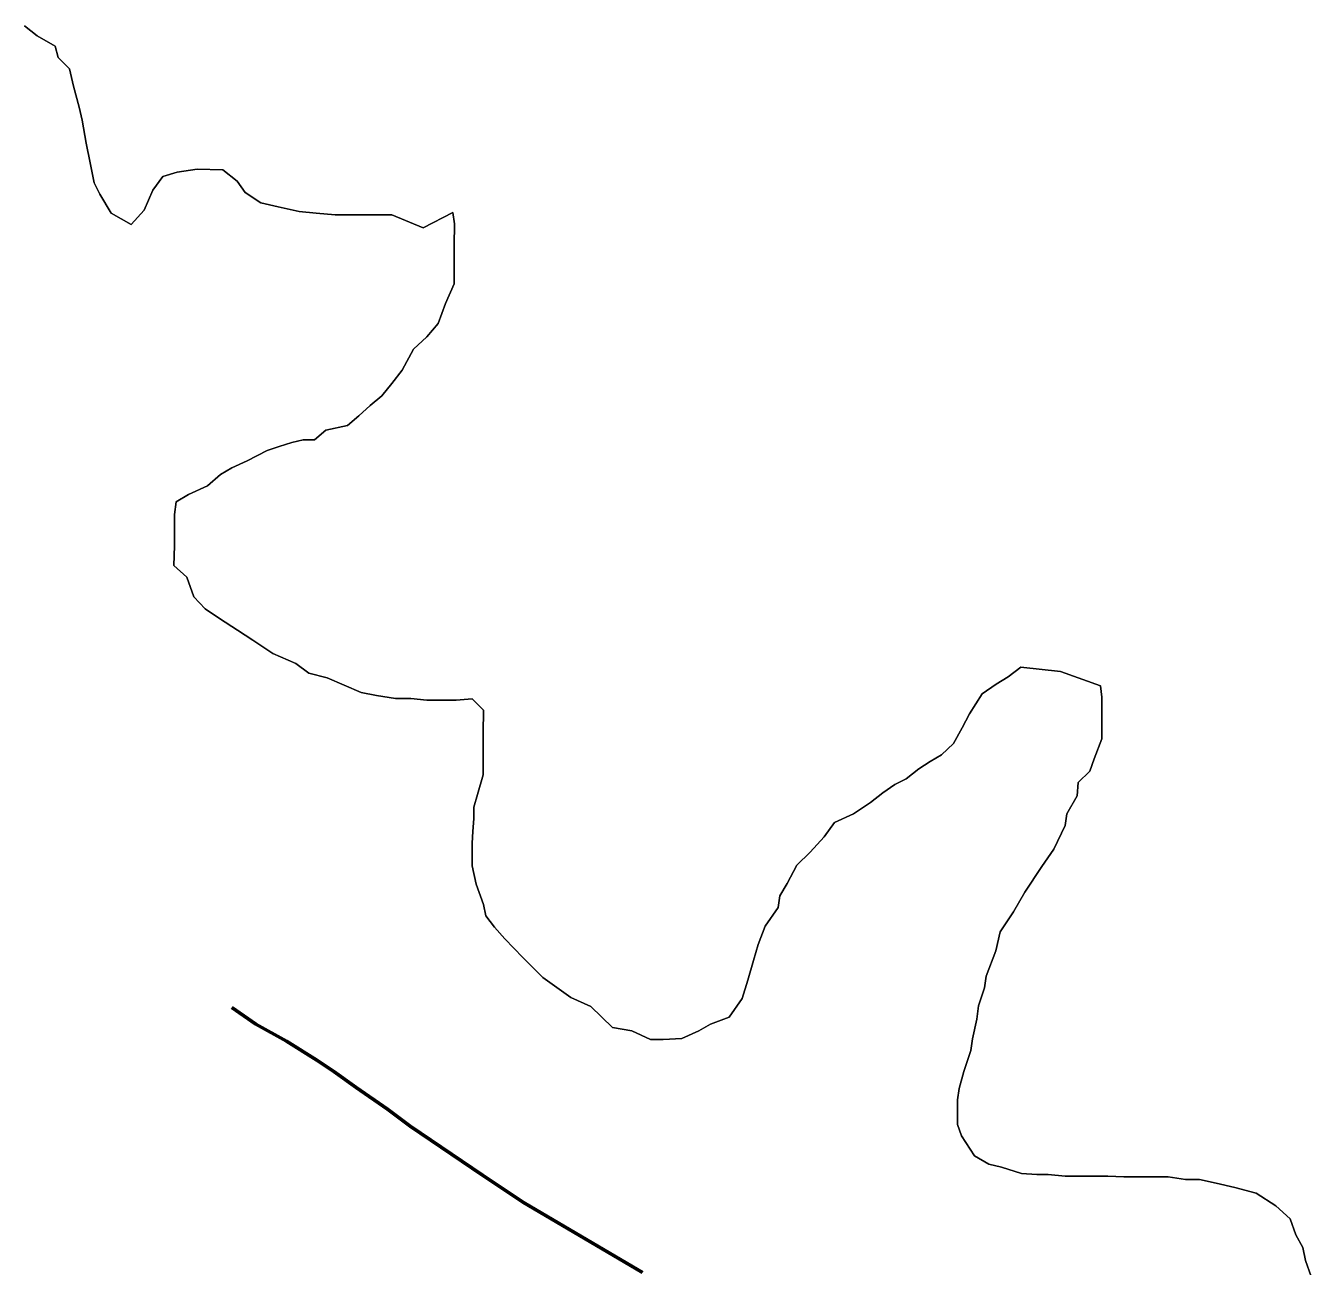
# Model space of a CAD drawing. Extents: x 553962 to 842807, y 8883888 to 9032388.
# Drawn here: x 803974.4 to 804200.1, y 9014941 to 9015158.8 of the extents above; entities that cross this region are included whole.
import ezdxf

# ---------------------------------------------------------------- set-up
doc = ezdxf.new("R2010")
doc.units = 0
doc.header["$LTSCALE"] = 200
doc.linetypes.add('LONG_DASH_SHORT_DASH', pattern=[9.9, 6, -1.2, 1.5, -1.2])
for name, color, linetype, lineweight in [('23', 7, 'Continuous', 13), ('25', 7, 'Continuous', 13), ('57', 7, 'Continuous', 13), ('7', 7, 'LONG_DASH_SHORT_DASH', 60)]:
    doc.layers.add(name, color=color, linetype=linetype, lineweight=lineweight)

msp = doc.modelspace()

# ---------------------------------------------------------------- linework, layer by layer
at = {"layer": '23'}
for points in [[(804044.2, 9015123.3), (804038.7, 9015125.6), (804035.4, 9015125.6), (804033.4, 9015125.6), (804030.7, 9015125.6), (804028.7, 9015125.6), (804025.4, 9015125.9), (804022.4, 9015126.2), (804018.7, 9015127), (804015.7, 9015127.7), (804012.9, 9015129.5), (804011.5, 9015131.5), (804009, 9015133.5), (804004.5, 9015133.6), (804001, 9015133.1), (803998.5, 9015132.3), (803996.7, 9015129.9), (803995.2, 9015126.4), (803992.9, 9015123.9), (803989.4, 9015125.9), (803987.4, 9015129.2), (803986.4, 9015131.2), (803985.7, 9015134.7), (803985, 9015138.2), (803984.3, 9015142.2), (803983.8, 9015144.5), (803982.8, 9015148.2), (803982.1, 9015151.2), (803980.1, 9015153.2), (803979.6, 9015155.2), (803976.4, 9015157), (803974.2, 9015158.8)], [(804048.1, 9015110), (804049.6, 9015113.5), (804049.6, 9015117), (804049.6, 9015120.2), (804049.7, 9015124), (804049.4, 9015126), (804044.2, 9015123.3)], [(804156.1, 9015045.4), (804149.1, 9015046.2), (804146.9, 9015044.5), (804144.8, 9015043.2), (804142.3, 9015041.5), (804140.1, 9015038), (804138.8, 9015035.5), (804137.3, 9015032.8), (804135.2, 9015030.8), (804133.2, 9015029.6), (804131.2, 9015028.3), (804129, 9015026.6), (804127, 9015025.6), (804124.9, 9015024.1), (804122.7, 9015022.4), (804119.7, 9015020.4), (804116.4, 9015018.9), (804114.6, 9015016.4), (804112.1, 9015013.7), (804109.8, 9015011.4), (804108.1, 9015008.2), (804106.8, 9015006), (804106.5, 9015004), (804104.2, 9015000.7), (804103, 9014997.5), (804102.2, 9014994.7), (804101.2, 9014991.2), (804100.2, 9014988), (804097.9, 9014984.7), (804094.6, 9014983.5), (804092.6, 9014982.3), (804089.6, 9014981), (804086.3, 9014980.8), (804084.1, 9014980.8), (804080.8, 9014982.3), (804077.4, 9014982.9), (804073.6, 9014986.6), (804070.1, 9014988.2), (804065.2, 9014991.7), (804061.7, 9014995.2), (804058.5, 9014998.5), (804056.7, 9015000.5), (804055.2, 9015002.5), (804054.8, 9015004.5), (804053.5, 9015008.1), (804052.8, 9015011.3), (804052.8, 9015013.3), (804052.8, 9015015.3), (804052.9, 9015017.3), (804053.1, 9015019.6), (804053.1, 9015021.6), (804053.7, 9015023.8), (804054.7, 9015027.3), (804054.7, 9015031.6), (804054.7, 9015034.6), (804054.8, 9015038.6), (804052.8, 9015040.6), (804050, 9015040.4), (804047, 9015040.4), (804044.8, 9015040.4), (804042, 9015040.7), (804039.3, 9015040.7), (804036, 9015041.2), (804033.3, 9015041.7), (804030.3, 9015043), (804027.3, 9015044.3), (804024.1, 9015045.1), (804021.8, 9015046.8), (804017.8, 9015048.6), (804014.3, 9015050.9), (804011.6, 9015052.7), (804008.4, 9015054.7), (804005.9, 9015056.4), (804003.9, 9015058.5), (804002.7, 9015062), (804000.4, 9015064), (804000.5, 9015067.5), (804000.5, 9015071), (804000.5, 9015073), (804000.8, 9015075.2), (804003, 9015076.5), (804006.3, 9015078), (804008.6, 9015080), (804010.6, 9015081.2), (804013.3, 9015082.4), (804016.8, 9015084.2), (804018.9, 9015084.9), (804021.1, 9015085.6), (804023.1, 9015086.1), (804025.1, 9015086.1), (804027.1, 9015087.8), (804030.9, 9015088.6), (804032.9, 9015090.3), (804034.9, 9015092.1), (804036.9, 9015093.8), (804038.7, 9015096), (804040.5, 9015098.3), (804042.5, 9015102), (804044.8, 9015104.2), (804046.8, 9015106.5), (804048.1, 9015110)], [(804200.1, 9014939.2), (804199.1, 9014942), (804198.6, 9014944.3), (804197.4, 9014946.5), (804196.4, 9014949.3), (804193.9, 9014951.6), (804190.4, 9014953.8), (804186.7, 9014954.8), (804183.4, 9014955.6), (804180.5, 9014956.2), (804178, 9014956.2), (804175, 9014956.7), (804172, 9014956.7), (804170, 9014956.7), (804167.2, 9014956.7), (804164.4, 9014956.8), (804161.4, 9014956.8), (804158.9, 9014956.8), (804156.9, 9014956.8), (804153.9, 9014957.1), (804151.9, 9014957.1), (804149.2, 9014957.3), (804145.7, 9014958.4), (804143.5, 9014958.9), (804141, 9014960.4), (804138.7, 9014963.9), (804138, 9014965.9), (804138, 9014967.9), (804138, 9014970.2), (804138.3, 9014972.2), (804139.1, 9014975.2), (804140.3, 9014978.9), (804140.6, 9014980.9), (804141.4, 9014984.4), (804141.7, 9014986.7), (804142.7, 9014989.9), (804143, 9014991.9), (804144.7, 9014996.4), (804145.5, 9014999.7), (804147.8, 9015003.2), (804149.8, 9015006.7), (804152.8, 9015011.2), (804154.9, 9015014.2), (804156.9, 9015018.4), (804157.2, 9015020.4), (804159, 9015023.6), (804159.2, 9015025.9), (804161.2, 9015027.9), (804162, 9015030.1), (804163.3, 9015033.6), (804163.3, 9015036.6), (804163.3, 9015038.9), (804163.3, 9015040.9), (804163.1, 9015042.9), (804156.1, 9015045.4)]]:
    msp.add_lwpolyline(points, dxfattribs=at)
at = {"layer": '25'}
for points in [[(804044.2, 9015123.3), (804038.7, 9015125.6), (804035.4, 9015125.6), (804033.4, 9015125.6), (804030.7, 9015125.6), (804028.7, 9015125.6), (804025.4, 9015125.9), (804022.4, 9015126.2), (804018.7, 9015127), (804015.7, 9015127.7), (804012.9, 9015129.5), (804011.5, 9015131.5), (804009, 9015133.5), (804004.5, 9015133.6), (804001, 9015133.1), (803998.5, 9015132.3), (803996.7, 9015129.9), (803995.2, 9015126.4), (803992.9, 9015123.9), (803989.4, 9015125.9), (803987.4, 9015129.2), (803986.4, 9015131.2), (803985.7, 9015134.7), (803985, 9015138.2), (803984.3, 9015142.2), (803983.8, 9015144.5), (803982.8, 9015148.2), (803982.1, 9015151.2), (803980.1, 9015153.2), (803979.6, 9015155.2), (803976.4, 9015157), (803974.2, 9015158.8)], [(804048.1, 9015110), (804049.6, 9015113.5), (804049.6, 9015117), (804049.6, 9015120.2), (804049.7, 9015124), (804049.4, 9015126), (804044.2, 9015123.3)], [(804156.1, 9015045.4), (804149.1, 9015046.2), (804146.9, 9015044.5), (804144.8, 9015043.2), (804142.3, 9015041.5), (804140.1, 9015038), (804138.8, 9015035.5), (804137.3, 9015032.8), (804135.2, 9015030.8), (804133.2, 9015029.6), (804131.2, 9015028.3), (804129, 9015026.6), (804127, 9015025.6), (804124.9, 9015024.1), (804122.7, 9015022.4), (804119.7, 9015020.4), (804116.4, 9015018.9), (804114.6, 9015016.4), (804112.1, 9015013.7), (804109.8, 9015011.4), (804108.1, 9015008.2), (804106.8, 9015006), (804106.5, 9015004), (804104.2, 9015000.7), (804103, 9014997.5), (804102.2, 9014994.7), (804101.2, 9014991.2), (804100.2, 9014988), (804097.9, 9014984.7), (804094.6, 9014983.5), (804092.6, 9014982.3), (804089.6, 9014981), (804086.3, 9014980.8), (804084.1, 9014980.8), (804080.8, 9014982.3), (804077.4, 9014982.9), (804073.6, 9014986.6), (804070.1, 9014988.2), (804065.2, 9014991.7), (804061.7, 9014995.2), (804058.5, 9014998.5), (804056.7, 9015000.5), (804055.2, 9015002.5), (804054.8, 9015004.5), (804053.5, 9015008.1), (804052.8, 9015011.3), (804052.8, 9015013.3), (804052.8, 9015015.3), (804052.9, 9015017.3), (804053.1, 9015019.6), (804053.1, 9015021.6), (804053.7, 9015023.8), (804054.7, 9015027.3), (804054.7, 9015031.6), (804054.7, 9015034.6), (804054.8, 9015038.6), (804052.8, 9015040.6), (804050, 9015040.4), (804047, 9015040.4), (804044.8, 9015040.4), (804042, 9015040.7), (804039.3, 9015040.7), (804036, 9015041.2), (804033.3, 9015041.7), (804030.3, 9015043), (804027.3, 9015044.3), (804024.1, 9015045.1), (804021.8, 9015046.8), (804017.8, 9015048.6), (804014.3, 9015050.9), (804011.6, 9015052.7), (804008.4, 9015054.7), (804005.9, 9015056.4), (804003.9, 9015058.5), (804002.7, 9015062), (804000.4, 9015064), (804000.5, 9015067.5), (804000.5, 9015071), (804000.5, 9015073), (804000.8, 9015075.2), (804003, 9015076.5), (804006.3, 9015078), (804008.6, 9015080), (804010.6, 9015081.2), (804013.3, 9015082.4), (804016.8, 9015084.2), (804018.9, 9015084.9), (804021.1, 9015085.6), (804023.1, 9015086.1), (804025.1, 9015086.1), (804027.1, 9015087.8), (804030.9, 9015088.6), (804032.9, 9015090.3), (804034.9, 9015092.1), (804036.9, 9015093.8), (804038.7, 9015096), (804040.5, 9015098.3), (804042.5, 9015102), (804044.8, 9015104.2), (804046.8, 9015106.5), (804048.1, 9015110)], [(804200.1, 9014939.2), (804199.1, 9014942), (804198.6, 9014944.3), (804197.4, 9014946.5), (804196.4, 9014949.3), (804193.9, 9014951.6), (804190.4, 9014953.8), (804186.7, 9014954.8), (804183.4, 9014955.6), (804180.5, 9014956.2), (804178, 9014956.2), (804175, 9014956.7), (804172, 9014956.7), (804170, 9014956.7), (804167.2, 9014956.7), (804164.4, 9014956.8), (804161.4, 9014956.8), (804158.9, 9014956.8), (804156.9, 9014956.8), (804153.9, 9014957.1), (804151.9, 9014957.1), (804149.2, 9014957.3), (804145.7, 9014958.4), (804143.5, 9014958.9), (804141, 9014960.4), (804138.7, 9014963.9), (804138, 9014965.9), (804138, 9014967.9), (804138, 9014970.2), (804138.3, 9014972.2), (804139.1, 9014975.2), (804140.3, 9014978.9), (804140.6, 9014980.9), (804141.4, 9014984.4), (804141.7, 9014986.7), (804142.7, 9014989.9), (804143, 9014991.9), (804144.7, 9014996.4), (804145.5, 9014999.7), (804147.8, 9015003.2), (804149.8, 9015006.7), (804152.8, 9015011.2), (804154.9, 9015014.2), (804156.9, 9015018.4), (804157.2, 9015020.4), (804159, 9015023.6), (804159.2, 9015025.9), (804161.2, 9015027.9), (804162, 9015030.1), (804163.3, 9015033.6), (804163.3, 9015036.6), (804163.3, 9015038.9), (804163.3, 9015040.9), (804163.1, 9015042.9), (804156.1, 9015045.4)]]:
    msp.add_lwpolyline(points, dxfattribs=at)
at = {"layer": '57'}
for points in [[(803974.2, 9015158.8), (803976.4, 9015157), (803979.6, 9015155.2), (803980.1, 9015153.2), (803982.1, 9015151.2), (803982.8, 9015148.2), (803983.8, 9015144.5), (803984.3, 9015142.2), (803985, 9015138.2), (803985.7, 9015134.7), (803986.4, 9015131.2), (803987.4, 9015129.2), (803989.4, 9015125.9), (803992.9, 9015123.9), (803995.2, 9015126.4), (803996.7, 9015129.9), (803998.5, 9015132.3), (804001, 9015133.1), (804004.5, 9015133.6), (804009, 9015133.5), (804011.5, 9015131.5), (804012.9, 9015129.5), (804015.7, 9015127.7), (804018.7, 9015127), (804022.4, 9015126.2), (804025.4, 9015125.9), (804028.7, 9015125.6), (804030.7, 9015125.6), (804033.4, 9015125.6), (804035.4, 9015125.6), (804038.7, 9015125.6), (804044.2, 9015123.3)], [(804044.2, 9015123.3), (804049.4, 9015126), (804049.7, 9015124), (804049.6, 9015120.2), (804049.6, 9015117), (804049.6, 9015113.5), (804048.1, 9015110)], [(804048.1, 9015110), (804046.8, 9015106.5), (804044.8, 9015104.2), (804042.5, 9015102), (804040.5, 9015098.3), (804038.7, 9015096), (804036.9, 9015093.8), (804034.9, 9015092.1), (804032.9, 9015090.3), (804030.9, 9015088.6), (804027.1, 9015087.8), (804025.1, 9015086.1), (804023.1, 9015086.1), (804021.1, 9015085.6), (804018.9, 9015084.9), (804016.8, 9015084.2), (804013.3, 9015082.4), (804010.6, 9015081.2), (804008.6, 9015080), (804006.3, 9015078), (804003, 9015076.5), (804000.8, 9015075.2), (804000.5, 9015073), (804000.5, 9015071), (804000.5, 9015067.5), (804000.4, 9015064), (804002.7, 9015062), (804003.9, 9015058.5), (804005.9, 9015056.4), (804008.4, 9015054.7), (804011.6, 9015052.7), (804014.3, 9015050.9), (804017.8, 9015048.6), (804021.8, 9015046.8), (804024.1, 9015045.1), (804027.3, 9015044.3), (804030.3, 9015043), (804033.3, 9015041.7), (804036, 9015041.2), (804039.3, 9015040.7), (804042, 9015040.7), (804044.8, 9015040.4), (804047, 9015040.4), (804050, 9015040.4), (804052.8, 9015040.6), (804054.8, 9015038.6), (804054.7, 9015034.6), (804054.7, 9015031.6), (804054.7, 9015027.3), (804053.7, 9015023.8), (804053.1, 9015021.6), (804053.1, 9015019.6), (804052.9, 9015017.3), (804052.8, 9015015.3), (804052.8, 9015013.3), (804052.8, 9015011.3), (804053.5, 9015008.1), (804054.8, 9015004.5), (804055.2, 9015002.5), (804056.7, 9015000.5), (804058.5, 9014998.5), (804061.7, 9014995.2), (804065.2, 9014991.7), (804070.1, 9014988.2), (804073.6, 9014986.6), (804077.4, 9014982.9), (804080.8, 9014982.3), (804084.1, 9014980.8), (804086.3, 9014980.8), (804089.6, 9014981), (804092.6, 9014982.3), (804094.6, 9014983.5), (804097.9, 9014984.7), (804100.2, 9014988), (804101.2, 9014991.2), (804102.2, 9014994.7), (804103, 9014997.5), (804104.2, 9015000.7), (804106.5, 9015004), (804106.8, 9015006), (804108.1, 9015008.2), (804109.8, 9015011.4), (804112.1, 9015013.7), (804114.6, 9015016.4), (804116.4, 9015018.9), (804119.7, 9015020.4), (804122.7, 9015022.4), (804124.9, 9015024.1), (804127, 9015025.6), (804129, 9015026.6), (804131.2, 9015028.3), (804133.2, 9015029.6), (804135.2, 9015030.8), (804137.3, 9015032.8), (804138.8, 9015035.5), (804140.1, 9015038), (804142.3, 9015041.5), (804144.8, 9015043.2), (804146.9, 9015044.5), (804149.1, 9015046.2), (804156.1, 9015045.4)], [(804156.1, 9015045.4), (804163.1, 9015042.9), (804163.3, 9015040.9), (804163.3, 9015038.9), (804163.3, 9015036.6), (804163.3, 9015033.6), (804162, 9015030.1), (804161.2, 9015027.9), (804159.2, 9015025.9), (804159, 9015023.6), (804157.2, 9015020.4), (804156.9, 9015018.4), (804154.9, 9015014.2), (804152.8, 9015011.2), (804149.8, 9015006.7), (804147.8, 9015003.2), (804145.5, 9014999.7), (804144.7, 9014996.4), (804143, 9014991.9), (804142.7, 9014989.9), (804141.7, 9014986.7), (804141.4, 9014984.4), (804140.6, 9014980.9), (804140.3, 9014978.9), (804139.1, 9014975.2), (804138.3, 9014972.2), (804138, 9014970.2), (804138, 9014967.9), (804138, 9014965.9), (804138.7, 9014963.9), (804141, 9014960.4), (804143.5, 9014958.9), (804145.7, 9014958.4), (804149.2, 9014957.3), (804151.9, 9014957.1), (804153.9, 9014957.1), (804156.9, 9014956.8), (804158.9, 9014956.8), (804161.4, 9014956.8), (804164.4, 9014956.8), (804167.2, 9014956.7), (804170, 9014956.7), (804172, 9014956.7), (804175, 9014956.7), (804178, 9014956.2), (804180.5, 9014956.2), (804183.4, 9014955.6), (804186.7, 9014954.8), (804190.4, 9014953.8), (804193.9, 9014951.6), (804196.4, 9014949.3), (804197.4, 9014946.5), (804198.6, 9014944.3), (804199.1, 9014942), (804200.1, 9014939.2)]]:
    msp.add_lwpolyline(points, dxfattribs=at)
at = {"layer": '7'}
for points in [[(804025.5, 9014977.2), (804020.2, 9014980.5), (804014.8, 9014983.5), (804010.6, 9014986.4)], [(804082.7, 9014939.9), (804061.8, 9014952.2), (804054.6, 9014957), (804041.9, 9014965.6), (804037.9, 9014968.6), (804032.4, 9014972.4), (804028.5, 9014975.2), (804025.5, 9014977.2)]]:
    msp.add_lwpolyline(points, dxfattribs=at)

doc.saveas('drawing.dxf')
